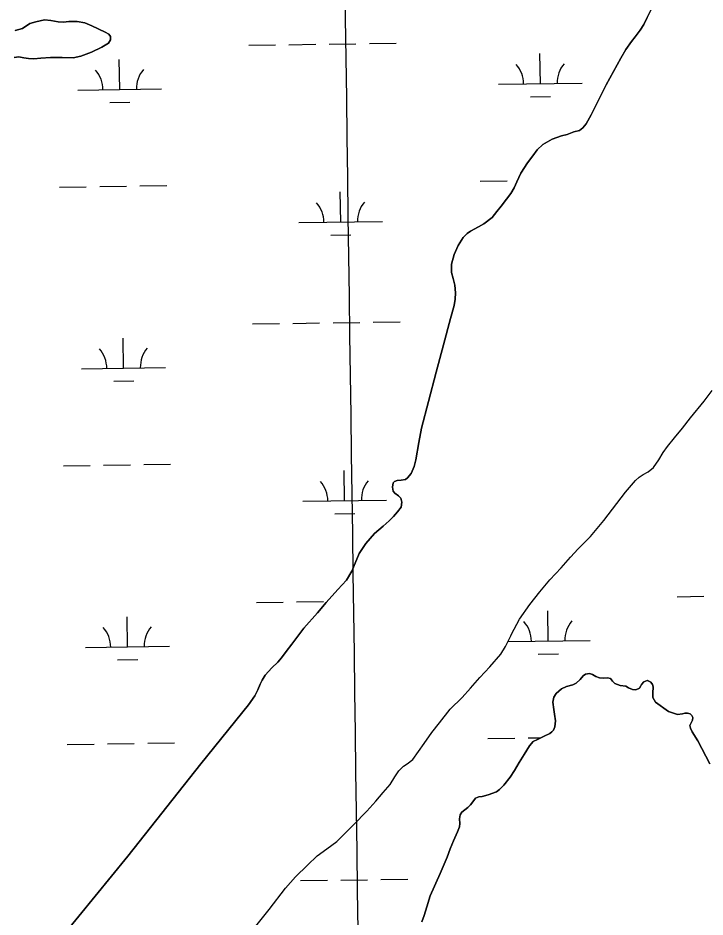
# Model space of a CAD drawing. Extents: x 3767014 to 3805179, y 361544 to 387384.
# Drawn here: x 3784085 to 3784905, y 368206 to 369279 of the extents above; entities that cross this region are included whole.
import ezdxf

# ---------------------------------------------------------------- set-up
doc = ezdxf.new("R2010")
doc.units = 0
for name, color, linetype in [('V-GRID-MAJR', 7, 'Continuous'), ('V-TOPO-SHOR', 7, 'Continuous'), ('V-WETL-SWMP', 7, 'Continuous')]:
    doc.layers.add(name, color=color, linetype=linetype)

msp = doc.modelspace()

# ---------------------------------------------------------------- linework, layer by layer
at = {"layer": 'V-GRID-MAJR'}
msp.add_spline([(3784505.154, 367149.462), (3784421.458, 373206.305), (3784337.716, 379266.522), (3784253.973, 385326.739), (3784253.926, 385330.111)], degree=3, dxfattribs=at)
at = {"layer": 'V-TOPO-SHOR'}
for points in [[(3784774.825, 369175.778), (3784786.776, 369199.482), (3784804.009, 369231.347), (3784810.217, 369241.783), (3784816.742, 369251.249), (3784821.207, 369256.844), (3784827.275, 369264.928), (3784831.514, 369271.692), (3784835.719, 369279.925), (3784839.35, 369287.558), (3784841.674, 369292.61), (3784844.98, 369297.587), (3784853.739, 369303.778), (3784858.986, 369305.476), (3784867.42, 369309.015), (3784873.623, 369311.616), (3784881.6, 369313.871)], [(3784081.453, 369264.723), (3784090.212, 369266.996), (3784098.985, 369272.698), (3784106.176, 369275.03), (3784116.604, 369277.15), (3784124.159, 369276.65), (3784128.686, 369275.784), (3784133.019, 369274.811), (3784139.1, 369274.572), (3784145.649, 369275.125), (3784155.441, 369275.268), (3784164.493, 369273.63), (3784172.904, 369270.213), (3784188.77, 369262.378), (3784193.331, 369260.139), (3784195.166, 369257.246), (3784195.16, 369253.524), (3784192.907, 369249.549), (3784184.993, 369244.751), (3784172.603, 369238.762), (3784159.797, 369233.745), (3784150.73, 369231.955), (3784137.797, 369232.125), (3784123.883, 369232.27), (3784112.052, 369231.49), (3784104.036, 369230.802), (3784097.47, 369230.933), (3784091.959, 369231.971), (3784085.762, 369232.993), (3784080.191, 369232.465)], [(3784138.123, 368183.469), (3784216.08, 368278.832), (3784303.071, 368389.109), (3784360.003, 368459.367), (3784367.474, 368470.132), (3784370.923, 368477.269), (3784373.79, 368484.097), (3784376.119, 368488.953), (3784379.987, 368494.925), (3784387.801, 368503.737), (3784395.075, 368510.577), (3784399.263, 368515.48), (3784404.951, 368523.162), (3784411.682, 368532.143), (3784425.813, 368550.905), (3784442.206, 368569.232), (3784452.579, 368581.537), (3784466.683, 368597.359), (3784476.796, 368608.187), (3784483.389, 368618.929), (3784487.069, 368628.52), (3784491.972, 368640.197), (3784500.105, 368651.955), (3784510.185, 368664.153), (3784520.546, 368672.931), (3784527.931, 368679.284), (3784532.799, 368684.397), (3784537.853, 368689.911), (3784541.925, 368695.594), (3784542.955, 368701.494), (3784541.466, 368706.258), (3784539.049, 368708.941), (3784534.659, 368712.26), (3784532.348, 368714.552), (3784531.548, 368719.236), (3784532.688, 368724.553), (3784534.015, 368726.349), (3784537.421, 368727.215), (3784542.009, 368727.915), (3784547.276, 368728.732), (3784549.588, 368730.357), (3784554.059, 368735.657), (3784557.574, 368744.07), (3784559.529, 368752.149), (3784562.941, 368772.605), (3784566.145, 368789.628), (3784574.66, 368821.572), (3784583.981, 368856.669), (3784592.379, 368889.394), (3784601.102, 368920.853), (3784605.419, 368936.435), (3784606.408, 368943.904), (3784606.808, 368951.553), (3784605.997, 368960.642), (3784604.141, 368968.332), (3784602.298, 368975.535), (3784602.054, 368985.421), (3784605.39, 368997.059), (3784610.113, 369008.049), (3784615.956, 369017.398), (3784620.634, 369022.313), (3784624.783, 369024.865), (3784634.251, 369030.094), (3784640.722, 369033.78), (3784650.62, 369041.468), (3784656.23, 369048.364), (3784661.161, 369054.854), (3784667.807, 369063.343), (3784672.835, 369069.929), (3784676.685, 369076.686), (3784680.03, 369084.015), (3784684.974, 369094.03), (3784692.893, 369106.468), (3784699.047, 369115.043), (3784704.36, 369122.03), (3784710.957, 369128.559), (3784722.36, 369134.816), (3784733.333, 369138.613), (3784740.147, 369140.348), (3784748.103, 369143.385), (3784754.624, 369145.015), (3784758.661, 369148.151), (3784762.558, 369152.949), (3784768.657, 369163.775), (3784774.825, 369175.778)], [(3784830.869, 368734.623), (3784836.591, 368737.811), (3784843.05, 368742.985), (3784849.516, 368751.893), (3784854.706, 368760.671), (3784859.834, 368767.974), (3784868.032, 368778.302), (3784877.582, 368789.747), (3784887.207, 368801.977), (3784903.325, 368822.035), (3784913.237, 368834.667)], [(3784358.95, 368183.264), (3784384.704, 368215.26), (3784404.232, 368240.516), (3784416.186, 368254.082), (3784430.188, 368268.191), (3784442.011, 368279.1), (3784453.208, 368287.536), (3784465.18, 368296.285), (3784485.038, 368316.241), (3784501.252, 368332.467), (3784511.963, 368344.53), (3784520.755, 368354.774), (3784528.773, 368364.508), (3784534.55, 368373.4), (3784539.082, 368380.886), (3784544.653, 368386.233), (3784549.103, 368389.094), (3784555.952, 368394.474), (3784569.645, 368413.195), (3784578.658, 368426.394), (3784587.614, 368437.923), (3784600.58, 368454.266), (3784614.78, 368468.378), (3784624.826, 368479.638), (3784636.016, 368492.203), (3784647.698, 368504.878), (3784660.887, 368520.047), (3784666.56, 368529.233), (3784672.837, 368541.775), (3784673.867, 368543.864), (3784683.354, 368561.794), (3784695.699, 368579.401), (3784707.418, 368594.435), (3784719.454, 368608.691), (3784733.052, 368623.281), (3784743.946, 368635.938), (3784753.24, 368645.803), (3784768.02, 368660.323), (3784783.765, 368679.587), (3784809.672, 368713.258), (3784821.612, 368727.315), (3784825.935, 368731.452), (3784830.869, 368734.623)], [(3784604.395, 368297.125), (3784609.355, 368307.793), (3784611.624, 368313.847), (3784612.11, 368317.73), (3784611.485, 368323.421), (3784612.337, 368328.086), (3784614.479, 368331.429), (3784621.594, 368337.118), (3784624.812, 368340.102), (3784628.649, 368345.324), (3784630.808, 368347.989), (3784634.638, 368349.631), (3784638.781, 368350.315), (3784645.799, 368352.134), (3784655.673, 368355.859), (3784659.185, 368358.559), (3784664.479, 368363.527), (3784672.27, 368373.298), (3784677.296, 368381.355), (3784682.964, 368390.784), (3784688.918, 368400.411), (3784695.341, 368410.631), (3784699.377, 368415.665), (3784704.731, 368418.313), (3784712.57, 368422.088), (3784719.554, 368425.258), (3784721.926, 368427.154), (3784723.613, 368429.325), (3784725.354, 368433.335), (3784726.239, 368440.614), (3784725.172, 368448.519), (3784724.066, 368454.104), (3784723.075, 368462.884), (3784724.191, 368468.62), (3784726.888, 368473.04), (3784733.325, 368478.811), (3784739.166, 368481.277), (3784746.944, 368483.597), (3784750.96, 368485.535), (3784755.404, 368489.708), (3784759.259, 368494.255), (3784762.015, 368496.258), (3784766.547, 368496.854), (3784770.156, 368495.684), (3784774.275, 368493.464), (3784778.77, 368491.64), (3784782.94, 368491.259), (3784788.443, 368491.783), (3784791.359, 368491.177), (3784791.652, 368491.087), (3784794.052, 368487.857), (3784796.831, 368485.023), (3784803.178, 368482.762), (3784809.969, 368481.961), (3784813.311, 368479.819), (3784818.2, 368477.713), (3784822.169, 368477.619), (3784826.386, 368479.272), (3784827.856, 368482.403), (3784828.69, 368483.972), (3784831.512, 368487.136), (3784835.446, 368488.492), (3784836.03, 368488.41), (3784840.042, 368486.575), (3784841.75, 368484.005)], [(3784841.75, 368484.005), (3784842.5, 368481.023), (3784842.104, 368473.564), (3784842.137, 368468.243), (3784845.369, 368462.808), (3784860.835, 368451.581), (3784866.791, 368449.406), (3784871.852, 368448.177), (3784877.834, 368448.904), (3784880.527, 368449.551), (3784883.72, 368449.533), (3784886.636, 368448.929), (3784888.723, 368446.756), (3784889.939, 368444.464), (3784889.63, 368441.263), (3784888.066, 368438.031), (3784886.499, 368434.896), (3784887.06, 368431.813), (3784889.206, 368427.126), (3784896.049, 368416.46), (3784910.272, 368388.947)], [(3784566.726, 368200.508), (3784569.542, 368207.93), (3784572.481, 368218.258), (3784576.6, 368231.615), (3784588.525, 368258.032), (3784596.75, 368277.585), (3784600.371, 368287.64), (3784604.395, 368297.125)]]:
    msp.add_lwpolyline(points, dxfattribs=at)
at = {"layer": 'V-WETL-SWMP'}
for p, q in [((3784360.144, 369246.939), (3784392.14, 369247.383)), ((3784408.139, 369247.605), (3784440.136, 369248.05)), ((3784456.134, 369248.272), (3784488.131, 369248.717)), ((3784504.13, 369248.939), (3784536.127, 369249.383)), ((3784708.131, 369201.026), (3784707.631, 369237.022)), ((3784206.271, 369194.054), (3784205.771, 369230.051)), ((3784658.136, 369200.331), (3784758.126, 369201.72)), ((3784156.276, 369193.36), (3784256.266, 369194.749)), ((3784696.346, 369185.43), (3784720.344, 369185.763)), ((3784194.487, 369178.458), (3784218.484, 369178.791)), ((3784636.333, 369084.585), (3784668.33, 369085.03)), ((3784134.474, 369077.614), (3784166.471, 369078.058)), ((3784182.469, 369078.28), (3784214.466, 369078.725)), ((3784230.464, 369078.947), (3784262.461, 369079.392)), ((3784469.93, 369035.839), (3784469.43, 369071.836)), ((3784419.935, 369035.145), (3784519.925, 369036.534)), ((3784458.146, 369020.243), (3784482.143, 369020.576)), ((3784364.764, 368914.296), (3784396.761, 368914.74)), ((3784412.76, 368914.962), (3784444.757, 368915.407)), ((3784460.755, 368915.629), (3784492.752, 368916.074)), ((3784508.75, 368916.296), (3784540.747, 368916.74)), ((3784210.892, 368861.411), (3784210.392, 368897.408)), ((3784160.897, 368860.717), (3784260.887, 368862.106)), ((3784199.108, 368845.815), (3784223.105, 368846.149)), ((3784903.326, 368822.036), (3784913.238, 368834.668)), ((3784887.207, 368801.977), (3784903.326, 368822.036)), ((3784877.581, 368789.746), (3784887.207, 368801.977)), ((3784868.032, 368778.303), (3784877.581, 368789.746)), ((3784859.833, 368767.975), (3784868.032, 368778.303)), ((3784854.705, 368760.672), (3784859.833, 368767.975)), ((3784843.05, 368742.984), (3784849.515, 368751.893)), ((3784849.515, 368751.893), (3784854.705, 368760.672)), ((3784139.094, 368744.971), (3784171.091, 368745.415)), ((3784187.09, 368745.638), (3784219.087, 368746.082)), ((3784235.085, 368746.304), (3784267.082, 368746.749)), ((3784836.591, 368737.811), (3784843.05, 368742.984)), ((3784474.551, 368703.196), (3784474.051, 368739.193)), ((3784821.613, 368727.315), (3784825.935, 368731.453)), ((3784825.935, 368731.453), (3784830.87, 368734.622)), ((3784830.87, 368734.622), (3784836.591, 368737.811)), ((3784809.672, 368713.257), (3784821.613, 368727.315)), ((3784783.764, 368679.587), (3784809.672, 368713.257)), ((3784424.556, 368702.502), (3784524.546, 368703.891)), ((3784462.767, 368687.6), (3784486.764, 368687.933)), ((3784768.019, 368660.323), (3784783.764, 368679.587)), ((3784753.239, 368645.802), (3784768.019, 368660.323)), ((3784743.946, 368635.938), (3784753.239, 368645.802)), ((3784733.052, 368623.282), (3784743.946, 368635.938)), ((3784719.453, 368608.692), (3784733.052, 368623.282)), ((3784707.418, 368594.435), (3784719.453, 368608.692)), ((3784695.698, 368579.4), (3784707.418, 368594.435)), ((3784369.385, 368581.653), (3784401.382, 368582.097)), ((3784417.381, 368582.32), (3784449.377, 368582.764)), ((3784683.353, 368561.793), (3784695.698, 368579.4)), ((3784871.245, 368588.624), (3784903.242, 368589.069)), ((3784717.372, 368535.74), (3784716.872, 368571.736)), ((3784215.513, 368528.768), (3784215.013, 368564.765)), ((3784673.867, 368543.864), (3784683.353, 368561.793)), ((3784666.56, 368529.232), (3784672.837, 368541.774)), ((3784669.484, 368535.075), (3784767.368, 368536.434)), ((3784672.837, 368541.774), (3784673.867, 368543.864)), ((3784165.518, 368528.074), (3784265.508, 368529.463)), ((3784660.888, 368520.048), (3784666.56, 368529.232)), ((3784647.697, 368504.878), (3784660.888, 368520.048)), ((3784705.588, 368520.144), (3784729.586, 368520.477)), ((3784203.728, 368513.172), (3784227.726, 368513.506)), ((3784636.016, 368492.203), (3784647.697, 368504.878)), ((3784759.259, 368494.254), (3784755.404, 368489.708)), ((3784762.015, 368496.257), (3784759.259, 368494.254)), ((3784766.548, 368496.853), (3784762.015, 368496.257)), ((3784770.156, 368495.684), (3784766.548, 368496.853)), ((3784774.275, 368493.464), (3784770.156, 368495.684)), ((3784778.77, 368491.64), (3784774.275, 368493.464)), ((3784624.825, 368479.638), (3784636.016, 368492.203)), ((3784746.945, 368483.598), (3784739.165, 368481.277)), ((3784750.96, 368485.535), (3784746.945, 368483.598)), ((3784755.404, 368489.708), (3784750.96, 368485.535)), ((3784782.94, 368491.259), (3784778.77, 368491.64)), ((3784788.442, 368491.782), (3784782.94, 368491.259)), ((3784791.359, 368491.177), (3784788.442, 368491.782)), ((3784791.651, 368491.087), (3784791.359, 368491.177)), ((3784794.053, 368487.857), (3784791.651, 368491.087)), ((3784796.832, 368485.023), (3784794.053, 368487.857)), ((3784803.177, 368482.761), (3784796.832, 368485.023)), ((3784809.969, 368481.961), (3784803.177, 368482.761)), ((3784827.857, 368482.403), (3784826.386, 368479.271)), ((3784828.689, 368483.972), (3784827.857, 368482.403)), ((3784831.513, 368487.137), (3784828.689, 368483.972)), ((3784835.446, 368488.492), (3784831.513, 368487.137)), ((3784836.029, 368488.41), (3784835.446, 368488.492)), ((3784840.041, 368486.574), (3784836.029, 368488.41)), ((3784841.749, 368484.004), (3784840.041, 368486.574)), ((3784842.5, 368481.023), (3784841.749, 368484.004)), ((3784614.781, 368468.379), (3784624.825, 368479.638)), ((3784726.888, 368473.04), (3784724.191, 368468.62)), ((3784733.324, 368478.811), (3784726.888, 368473.04)), ((3784739.165, 368481.277), (3784733.324, 368478.811)), ((3784813.311, 368479.819), (3784809.969, 368481.961)), ((3784818.201, 368477.714), (3784813.311, 368479.819)), ((3784822.17, 368477.619), (3784818.201, 368477.714)), ((3784826.386, 368479.271), (3784822.17, 368477.619)), ((3784842.104, 368473.564), (3784842.5, 368481.023)), ((3784842.138, 368468.243), (3784842.104, 368473.564)), ((3784600.58, 368454.266), (3784614.781, 368468.379)), ((3784724.191, 368468.62), (3784723.075, 368462.884)), ((3784723.075, 368462.884), (3784724.066, 368454.104)), ((3784845.369, 368462.808), (3784842.138, 368468.243)), ((3784860.835, 368451.581), (3784845.369, 368462.808)), ((3784587.614, 368437.922), (3784600.58, 368454.266)), ((3784724.066, 368454.104), (3784725.172, 368448.52)), ((3784866.791, 368449.406), (3784860.835, 368451.581)), ((3784725.172, 368448.52), (3784726.238, 368440.613)), ((3784726.238, 368440.613), (3784725.353, 368433.335)), ((3784871.852, 368448.176), (3784866.791, 368449.406)), ((3784877.833, 368448.904), (3784871.852, 368448.176)), ((3784880.526, 368449.551), (3784877.833, 368448.904)), ((3784883.719, 368449.533), (3784880.526, 368449.551)), ((3784886.636, 368448.928), (3784883.719, 368449.533)), ((3784888.722, 368446.755), (3784886.636, 368448.928)), ((3784888.066, 368438.031), (3784889.631, 368441.262)), ((3784889.939, 368444.463), (3784888.722, 368446.755)), ((3784889.631, 368441.262), (3784889.939, 368444.463)), ((3784578.658, 368426.395), (3784587.614, 368437.922)), ((3784723.614, 368429.325), (3784721.926, 368427.155)), ((3784725.353, 368433.335), (3784723.614, 368429.325)), ((3784886.499, 368434.896), (3784888.066, 368438.031)), ((3784887.059, 368431.814), (3784886.499, 368434.896)), ((3784889.206, 368427.126), (3784887.059, 368431.814)), ((3784569.645, 368413.196), (3784578.658, 368426.395)), ((3784645.575, 368419.299), (3784677.572, 368419.744)), ((3784693.57, 368419.966), (3784708.598, 368420.175)), ((3784704.73, 368418.313), (3784699.377, 368415.666)), ((3784712.57, 368422.087), (3784704.73, 368418.313)), ((3784719.554, 368425.258), (3784712.57, 368422.087)), ((3784721.926, 368427.155), (3784719.554, 368425.258)), ((3784896.049, 368416.459), (3784889.206, 368427.126)), ((3784143.715, 368412.328), (3784175.712, 368412.772)), ((3784191.711, 368412.995), (3784223.708, 368413.439)), ((3784239.706, 368413.661), (3784271.703, 368414.106)), ((3784555.951, 368394.475), (3784569.645, 368413.196)), ((3784695.341, 368410.632), (3784688.918, 368400.411)), ((3784699.377, 368415.666), (3784695.341, 368410.632)), ((3784910.273, 368388.947), (3784896.049, 368416.459)), ((3784688.918, 368400.411), (3784682.964, 368390.783)), ((3784539.083, 368380.885), (3784544.652, 368386.233)), ((3784544.652, 368386.233), (3784549.104, 368389.095)), ((3784549.104, 368389.095), (3784555.951, 368394.475)), ((3784682.964, 368390.783), (3784677.295, 368381.355)), ((3784534.549, 368373.4), (3784539.083, 368380.885)), ((3784677.295, 368381.355), (3784672.269, 368373.297)), ((3784520.754, 368354.774), (3784528.772, 368364.508)), ((3784528.772, 368364.508), (3784534.549, 368373.4)), ((3784672.269, 368373.297), (3784664.48, 368363.527)), ((3784511.963, 368344.53), (3784520.754, 368354.774)), ((3784655.672, 368355.859), (3784645.799, 368352.133)), ((3784659.185, 368358.558), (3784655.672, 368355.859)), ((3784664.48, 368363.527), (3784659.185, 368358.558)), ((3784501.251, 368332.468), (3784511.963, 368344.53)), ((3784628.649, 368345.324), (3784624.811, 368340.101)), ((3784630.808, 368347.989), (3784628.649, 368345.324)), ((3784634.638, 368349.632), (3784630.808, 368347.989)), ((3784638.781, 368350.315), (3784634.638, 368349.632)), ((3784645.799, 368352.133), (3784638.781, 368350.315)), ((3784485.038, 368316.241), (3784501.251, 368332.468)), ((3784621.595, 368337.119), (3784614.48, 368331.429)), ((3784624.811, 368340.101), (3784621.595, 368337.119)), ((3784612.337, 368328.086), (3784611.485, 368323.421)), ((3784611.485, 368323.421), (3784612.109, 368317.729)), ((3784614.48, 368331.429), (3784612.337, 368328.086)), ((3784465.181, 368296.286), (3784485.038, 368316.241)), ((3784611.624, 368313.847), (3784609.355, 368307.792)), ((3784612.109, 368317.729), (3784611.624, 368313.847)), ((3784609.355, 368307.792), (3784604.394, 368297.124)), ((3784453.207, 368287.535), (3784465.181, 368296.286)), ((3784604.394, 368297.124), (3784600.371, 368287.64)), ((3784430.189, 368268.19), (3784442.012, 368279.1)), ((3784442.012, 368279.1), (3784453.207, 368287.535)), ((3784600.371, 368287.64), (3784596.75, 368277.585)), ((3784416.185, 368254.082), (3784430.189, 368268.19)), ((3784596.75, 368277.585), (3784588.525, 368258.032)), ((3784588.525, 368258.032), (3784576.6, 368231.615)), ((3784404.232, 368240.515), (3784416.185, 368254.082)), ((3784422.001, 368249.677), (3784453.998, 368250.121)), ((3784469.997, 368250.343), (3784501.994, 368250.788)), ((3784517.992, 368251.01), (3784549.989, 368251.455)), ((3784384.703, 368215.259), (3784404.232, 368240.515)), ((3784576.6, 368231.615), (3784572.48, 368218.259)), ((3784358.95, 368183.264), (3784384.703, 368215.259)), ((3784572.48, 368218.259), (3784569.542, 368207.931)), ((3784569.542, 368207.931), (3784566.726, 368200.508))]:
    msp.add_line(p, q, dxfattribs=at)
for points in [[(3784080.191, 369232.465), (3784085.762, 369232.994), (3784091.958, 369231.972), (3784097.469, 369230.933), (3784104.035, 369230.801), (3784112.051, 369231.489), (3784123.884, 369232.271), (3784137.797, 369232.124), (3784150.731, 369231.954), (3784159.796, 369233.745), (3784172.602, 369238.763), (3784184.993, 369244.751), (3784192.906, 369249.55), (3784195.159, 369253.524), (3784195.165, 369257.246), (3784193.33, 369260.139), (3784188.769, 369262.378), (3784172.903, 369270.214), (3784164.493, 369273.63), (3784155.44, 369275.268), (3784145.649, 369275.124), (3784139.099, 369274.571), (3784133.02, 369274.812), (3784128.686, 369275.783), (3784124.159, 369276.65), (3784116.604, 369277.15), (3784106.176, 369275.031), (3784098.985, 369272.698), (3784090.212, 369266.996), (3784081.452, 369264.723)], [(3784835.719, 369279.926), (3784831.515, 369271.693), (3784827.275, 369264.928), (3784821.206, 369256.845), (3784816.741, 369251.25), (3784810.217, 369241.784), (3784804.01, 369231.347), (3784786.776, 369199.482), (3784774.825, 369175.778), (3784768.657, 369163.775), (3784762.558, 369152.949), (3784758.661, 369148.151), (3784754.625, 369145.015), (3784748.103, 369143.385), (3784740.146, 369140.348), (3784733.333, 369138.613), (3784722.36, 369134.816), (3784710.957, 369128.56), (3784704.36, 369122.031), (3784699.048, 369115.043), (3784692.893, 369106.468), (3784684.973, 369094.03), (3784680.03, 369084.016)], [(3784680.03, 369084.016), (3784676.685, 369076.685), (3784672.836, 369069.93), (3784667.808, 369063.342), (3784661.162, 369054.853), (3784656.229, 369048.364), (3784650.62, 369041.468), (3784640.722, 369033.78), (3784634.251, 369030.094), (3784624.782, 369024.865), (3784620.633, 369022.314), (3784615.956, 369017.399), (3784610.114, 369008.049), (3784605.39, 368997.06), (3784602.054, 368985.421), (3784602.298, 368975.535), (3784604.141, 368968.332), (3784605.996, 368960.641), (3784606.808, 368951.552), (3784606.409, 368943.903), (3784605.419, 368936.435), (3784601.102, 368920.853), (3784592.379, 368889.394), (3784583.98, 368856.67), (3784574.661, 368821.572), (3784566.145, 368789.628), (3784562.942, 368772.605), (3784559.529, 368752.149), (3784557.574, 368744.069), (3784554.06, 368735.657), (3784549.588, 368730.356), (3784547.277, 368728.732), (3784542.008, 368727.916), (3784537.422, 368727.215), (3784534.016, 368726.348), (3784532.689, 368724.552), (3784531.547, 368719.235), (3784532.348, 368714.553), (3784534.658, 368712.26), (3784539.049, 368708.94), (3784541.466, 368706.258), (3784542.955, 368701.495), (3784541.925, 368695.593), (3784537.854, 368689.91), (3784532.799, 368684.398), (3784527.931, 368679.283), (3784520.546, 368672.93), (3784510.185, 368664.153), (3784500.104, 368651.955), (3784491.972, 368640.197), (3784487.069, 368628.519), (3784483.388, 368618.928), (3784476.797, 368608.187), (3784466.683, 368597.359), (3784452.578, 368581.536), (3784442.206, 368569.233), (3784425.813, 368550.905), (3784411.683, 368532.143), (3784404.951, 368523.162), (3784399.264, 368515.48), (3784395.075, 368510.577), (3784387.801, 368503.737), (3784379.987, 368494.925), (3784376.119, 368488.953), (3784373.79, 368484.097), (3784370.923, 368477.268), (3784367.475, 368470.131), (3784360.004, 368459.368), (3784303.071, 368389.109), (3784216.079, 368278.832), (3784138.122, 368183.469)]]:
    msp.add_lwpolyline(points, dxfattribs=at)
for centre, start, end in [((3784652.887, 369200.733), 0.024037, 41.567696), ((3784763.362, 369202.268), 140.024034, 181.567693), ((3784151.027, 369193.762), 0.024037, 41.567696), ((3784261.502, 369195.296), 140.024034, 181.567693), ((3784414.686, 369035.547), 0.024037, 41.567696), ((3784525.161, 369037.081), 140.024034, 181.567693), ((3784155.648, 368861.119), 0.024037, 41.567696), ((3784266.123, 368862.653), 140.024034, 181.567693), ((3784419.307, 368702.904), 0.024037, 41.567696), ((3784529.782, 368704.438), 140.024034, 181.567693), ((3784662.128, 368535.447), 0.024037, 41.567696), ((3784772.603, 368536.982), 140.024034, 181.567693), ((3784160.269, 368528.476), 0.024037, 41.567696), ((3784270.744, 368530.011), 140.024034, 181.567693)]:
    msp.add_arc(centre, 35.246, start, end, dxfattribs=at)

doc.saveas('drawing.dxf')
